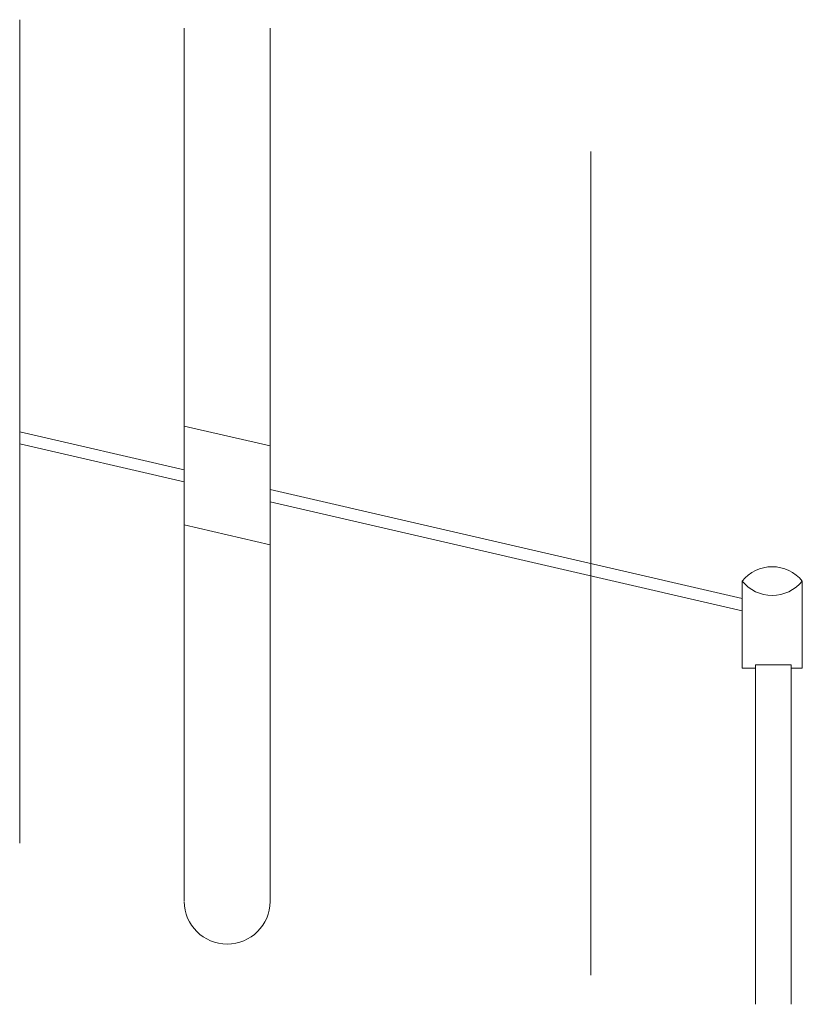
# Model space of a CAD drawing. Header units: millimetres. Extents: x 262469 to 275208, y -32539 to 9411.
# Tile 386 of 428: x 269198 to 269259, y -12238 to -12160. Entities that reach past the tile are written whole.
import ezdxf

# ---------------------------------------------------------------- set-up
doc = ezdxf.new("R2010")
doc.units = ezdxf.units.MM
doc.header["$LTSCALE"] = 100
doc.layers.add('$ IE_TELETECHNIKA', color=5, linetype='Continuous', lineweight=30)

msp = doc.modelspace()

# ---------------------------------------------------------------- linework, layer by layer
at = {"layer": '$ IE_TELETECHNIKA', "color": 7, "linetype": 'Continuous', "lineweight": 0}
for p, q in [((269197.7, -12160.371), (269197.7, -12225.178)), ((269210.64, -12161.036), (269210.64, -12229.714)), ((269217.408, -12161.036), (269217.408, -12229.751)), ((269242.627, -12170.743), (269242.627, -12235.551)), ((269210.64, -12195.786), (269197.7, -12192.803)), ((269217.408, -12193.913), (269210.64, -12192.352)), ((269197.7, -12193.759), (269210.64, -12196.747)), ((269254.532, -12205.906), (269217.408, -12197.347)), ((269217.408, -12198.309), (269254.532, -12206.881)), ((269217.408, -12198.309), (269254.532, -12206.881)), ((269217.408, -12201.689), (269210.64, -12200.129)), ((269254.535, -12211.139), (269254.535, -12204.555)), ((269259.263, -12211.13), (269259.263, -12204.546)), ((269254.532, -12211.393), (269254.532, -12211.13)), ((269254.532, -12211.393), (269254.532, -12211.13)), ((269254.532, -12211.393), (269255.56, -12211.393)), ((269255.583, -12237.849), (269255.583, -12211.13)), ((269255.583, -12211.13), (269258.387, -12211.13)), ((269255.583, -12237.849), (269255.583, -12211.13)), ((269255.583, -12211.13), (269258.387, -12211.13)), ((269258.387, -12211.13), (269258.387, -12237.849)), ((269258.387, -12211.13), (269258.387, -12237.849)), ((269258.409, -12211.393), (269259.263, -12211.393)), ((269259.263, -12211.13), (269259.263, -12211.393)), ((269259.263, -12211.13), (269259.263, -12211.393))]:
    msp.add_line(p, q, dxfattribs=at)
for centre, radius, start, end in [((269256.897, -12206.457), 3.041, 38.91846, 141.08154), ((269256.897, -12202.636), 3.041, 218.91846, 321.08154), ((269214.024, -12229.732), 3.384, 180.30964, 359.69036)]:
    msp.add_arc(centre, radius, start, end, dxfattribs=at)

doc.saveas('drawing.dxf')
